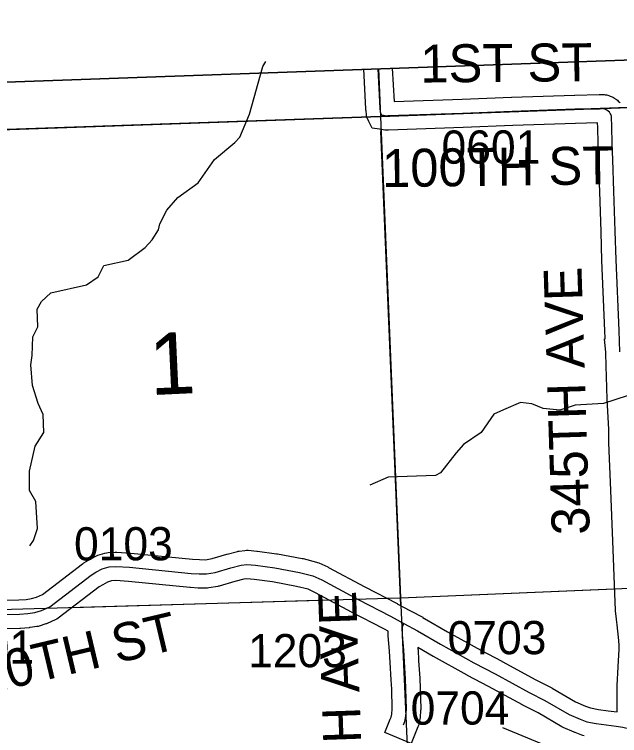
# Model space of a CAD drawing. Extents: x 128.7 to 185.5, y -21.4 to 12.6.
# Drawn here: x 156.966 to 158.242, y 3.826 to 5.346 of the extents above; entities that cross this region are included whole.
import ezdxf

# ---------------------------------------------------------------- set-up
doc = ezdxf.new("R2010")
doc.units = 0
for name, color, linetype in [('tdCoClipBndry', 7, 'Continuous'), ('tdCoCoAdjSecRdTxt', 7, 'Continuous'), ('tdCoCoBndry', 7, 'Continuous'), ('tdCoCoBndryPart', 7, 'Continuous'), ('tdCoDirctArrow', 7, 'Continuous'), ('tdCoHydroRiver', 7, 'Continuous'), ('tdCoSecRdNmbr', 7, 'Continuous'), ('tdCoSecRdTxt', 7, 'Continuous'), ('tdCoSecRteBand', 7, 'Continuous'), ('tdCoSecRteCL', 7, 'Continuous'), ('tdCoSectLine', 7, 'Continuous'), ('tdCoSectLinePart', 7, 'Continuous'), ('tdCoSectNmbr', 7, 'Continuous'), ('tdCoSurfAsphalt', 7, 'Continuous'), ('tdCoSurfGravel', 7, 'Continuous'), ('tdCoTwpBndry', 7, 'Continuous'), ('tdCoTwpBndryShd', 7, 'Continuous')]:
    doc.layers.add(name, color=color, linetype=linetype)

msp = doc.modelspace()

# ---------------------------------------------------------------- linework, layer by layer
at = {"layer": 'tdCoClipBndry'}
msp.add_lwpolyline([(150.75, 4.946), (153.7332, 5.0633), (155.732, 5.1557), (156.7305, 5.1962), (158.7249, 5.267), (162.7292, 5.4253)], dxfattribs=at)
at = {"layer": 'tdCoCoBndry'}
for p, q in [((157.7376, 5.1315), (158.729, 5.1671)), ((158.729, 5.1671), (157.7376, 5.1315)), ((156.735, 5.0964), (157.7376, 5.1315)), ((157.7376, 5.1315), (156.735, 5.0964))]:
    msp.add_line(p, q, dxfattribs=at)
for points in [[(152.7453, 4.9271), (153.73, 4.9634), (153.7375, 4.9634), (154.7373, 5.007), (155.7366, 5.0559), (156.7346, 5.0964), (157.7372, 5.1315), (158.7286, 5.1671), (159.7366, 5.2074), (160.7298, 5.2462), (161.7303, 5.2856), (162.7328, 5.3254), (163.7394, 5.3616), (164.7157, 5.3953), (165.7235, 5.4225), (166.7131, 5.4586), (167.7477, 5.4941), (168.7408, 5.5246), (169.7506, 5.5557), (170.7457, 5.5995), (171.7295, 5.6298), (172.041, 5.6405)], [(162.7292, 5.4253), (158.7249, 5.267), (156.7305, 5.1962), (155.732, 5.1557), (153.7332, 5.0633), (150.75, 4.946)], [(152.7457, 4.9271), (153.7304, 4.9634), (153.7378, 4.9634), (154.7376, 5.007), (155.737, 5.0559), (156.735, 5.0964), (157.7376, 5.1315), (158.729, 5.1671), (159.737, 5.2074), (160.7302, 5.2462), (161.7306, 5.2856), (162.7331, 5.3254), (163.7397, 5.3616)], [(152.7457, 4.9271), (153.7304, 4.9634), (153.7378, 4.9634), (154.7376, 5.007), (155.737, 5.0559), (156.735, 5.0964), (157.7376, 5.1315), (158.729, 5.1671), (159.737, 5.2074), (160.7302, 5.2462), (161.7306, 5.2856), (162.7331, 5.3254), (163.7397, 5.3616)]]:
    msp.add_lwpolyline(points, dxfattribs=at)
at = {"layer": 'tdCoCoBndryPart'}
msp.add_lwpolyline([(155.1622, 5.0278), (155.7366, 5.0559), (156.7346, 5.0964), (157.7087, 5.1305)], dxfattribs=at)
at = {"layer": 'tdCoDirctArrow'}
msp.add_lwpolyline([(157.9946, 3.8434), (158.1898, 3.7625), (158.2396, 3.7245), (158.4144, 3.4232)], dxfattribs=at)
at = {"layer": 'tdCoHydroRiver'}
for points in [[(156.9982, 4.226), (157.0057, 4.2373), (157.0143, 4.2629), (157.0106, 4.3196), (156.9972, 4.3428), (156.9973, 4.3838), (157.0096, 4.4364), (157.0275, 4.4654), (157.0262, 4.5033), (157.0159, 4.5266), (157.0035, 4.564), (157.0004, 4.6081), (157.0028, 4.6272), (157.0046, 4.6667), (157.0149, 4.6876), (157.0135, 4.7254), (157.0224, 4.7415), (157.0423, 4.7596), (157.1175, 4.7765), (157.1422, 4.7932), (157.1539, 4.8173), (157.2056, 4.8286), (157.241, 4.8551), (157.2562, 4.8715), (157.2697, 4.8925), (157.2724, 4.9052), (157.2871, 4.9341), (157.3099, 4.9602), (157.353, 4.9917), (157.3875, 5.0403), (157.4304, 5.0766), (157.4411, 5.088), (157.4615, 5.1361), (157.4895, 5.2366), (157.4958, 5.2474)], [(158.2579, 4.5425), (158.2079, 4.5265), (158.148, 4.5228), (158.1153, 4.5122), (158.0804, 4.5157), (158.0564, 4.5258), (158.0326, 4.5282), (157.9968, 4.5127), (157.9766, 4.5041), (157.9496, 4.4652), (157.9126, 4.4402), (157.8974, 4.4223), (157.8642, 4.3801), (157.8533, 4.3749), (157.754, 4.3714), (157.7152, 4.3542)]]:
    msp.add_lwpolyline(points, dxfattribs=at)
at = {"layer": 'tdCoSecRteBand'}
for points in [[(156.8285, 4.1102), (156.9749, 4.1122), (156.9906, 4.1135), (157.0018, 4.1152), (157.0122, 4.1185), (157.0247, 4.1238), (157.1093, 4.1884), (157.1106, 4.1894), (157.1121, 4.1903), (157.1219, 4.1962), (157.1224, 4.1965), (157.123, 4.1968), (157.136, 4.2039), (157.1388, 4.2055), (157.1418, 4.2064), (157.1566, 4.2108), (157.1598, 4.2118), (157.1632, 4.212), (157.1778, 4.213), (157.1798, 4.2131), (157.1818, 4.213), (157.2105, 4.211), (157.2109, 4.211), (157.2113, 4.2109), (157.341, 4.1982), (157.3562, 4.1973), (157.3683, 4.1971), (157.3824, 4.1995), (157.4138, 4.2087), (157.4141, 4.2087), (157.4144, 4.2088), (157.4357, 4.2145), (157.4377, 4.215), (157.4398, 4.2153), (157.4518, 4.2168), (157.455, 4.2172), (157.4582, 4.2169), (157.477, 4.2151), (157.4775, 4.2151), (157.4781, 4.215), (157.5183, 4.2098), (157.5191, 4.2097), (157.52, 4.2096), (157.5725, 4.1997), (157.5735, 4.1995), (157.5744, 4.1993), (157.6023, 4.1921), (157.6048, 4.1915), (157.6072, 4.1904), (157.6262, 4.1818), (157.6271, 4.1813), (157.628, 4.1809), (157.7045, 4.1398), (157.7724, 4.1046), (157.7726, 4.1045), (157.7729, 4.1044), (157.8007, 4.0892), (157.8271, 4.0763), (157.8265, 4.0752), (157.8296, 4.0735), (157.83, 4.0733), (157.8303, 4.0731), (157.8787, 4.0452), (157.9489, 4.0063), (157.9932, 3.983), (157.9934, 3.9829), (157.9937, 3.9827), (158.0649, 3.9438), (158.0977, 3.9276), (158.0986, 3.9271), (158.0994, 3.9266), (158.1488, 3.8978), (158.1696, 3.8885), (158.1803, 3.8846), (158.197, 3.8815), (158.2172, 3.8789), (158.2173, 3.8789), (158.2175, 3.8789), (158.2362, 3.8762), (158.2362, 3.8935), (158.2362, 3.9303), (158.2362, 3.931), (158.2363, 3.9318), (158.2383, 3.9712), (158.2383, 3.9715), (158.2383, 3.9717), (158.2407, 4.008), (158.2409, 4.0179), (158.2396, 4.0337), (158.2372, 4.0531), (158.2372, 4.0532), (158.2372, 4.0532), (158.235, 4.0717), (158.235, 4.0719), (158.2349, 4.0722), (158.2332, 4.0887), (158.2331, 4.0896), (158.2331, 4.0906), (158.2316, 4.1261), (158.2316, 4.1261), (158.2316, 4.1262), (158.2274, 4.2366), (158.223, 4.3433), (158.223, 4.3434), (158.223, 4.3435), (158.2193, 4.4436), (158.2192, 4.4439), (158.2192, 4.4442), (158.2188, 4.4723), (158.2156, 4.5347), (158.2156, 4.535), (158.2155, 4.5354), (158.2143, 4.5833), (158.2135, 4.6043), (158.2124, 4.6335), (158.2098, 4.6627), (158.2113, 4.6628), (158.2112, 4.6642), (158.2106, 4.6793), (158.2045, 4.8277), (158.2045, 4.8278), (158.2045, 4.8279), (158.2025, 4.8884), (158.2025, 4.8884), (158.2025, 4.8884), (158.1998, 4.9732), (158.1975, 5.0387), (158.1963, 5.0742), (158.1963, 5.0744), (158.1963, 5.0746), (158.1956, 5.1082), (158.1953, 5.1176), (158.1485, 5.1166), (158.0163, 5.1121), (157.9118, 5.1079), (157.9118, 5.1079), (157.9117, 5.1079), (157.7544, 5.1023), (157.7522, 5.1023), (157.7493, 5.1022), (157.7465, 5.1026), (157.7354, 5.1043), (157.7201, 5.1067), (157.7132, 5.1206), (157.7112, 5.1245), (157.7089, 5.1291), (157.7083, 5.1341), (157.707, 5.1437), (157.7069, 5.1448), (157.7068, 5.146), (157.7067, 5.1474), (157.7024, 5.2307)], [(157.7623, 5.2328), (157.766, 5.1628), (157.9095, 5.1679), (158.014, 5.1721), (158.0141, 5.1721), (158.0142, 5.1721), (158.1466, 5.1765), (158.1468, 5.1765), (158.147, 5.1765), (158.1989, 5.1777), (158.2017, 5.1778), (158.2026, 5.1778), (158.2034, 5.1778), (158.2068, 5.1776), (158.209, 5.1776), (158.2112, 5.1772), (158.2144, 5.1766), (158.2166, 5.1761), (158.2187, 5.1754), (158.2219, 5.1743), (158.224, 5.1736), (158.2259, 5.1726), (158.2289, 5.1711), (158.2308, 5.17), (158.2326, 5.1687), (158.2353, 5.1668), (158.2371, 5.1655), (158.2387, 5.1639), (158.2411, 5.1616), (158.2427, 5.16)], [(158.1669, 3.8261), (158.1644, 3.8265), (158.162, 3.8274), (158.1479, 3.8326), (158.147, 3.8329), (158.1461, 3.8333), (158.1229, 3.8437), (158.1214, 3.8444), (158.12, 3.8452), (158.0701, 3.8743), (158.0377, 3.8903), (158.0372, 3.8906), (158.0367, 3.8909), (157.9651, 3.93), (157.9207, 3.9533), (157.9204, 3.9534), (157.9201, 3.9536), (157.8493, 3.9928), (157.8491, 3.993), (157.8488, 3.9931), (157.8162, 4.012), (157.8165, 4.0088), (157.8165, 4.0083), (157.8166, 4.0078), (157.8178, 3.9839), (157.8202, 3.9474), (157.8203, 3.947), (157.8203, 3.9465), (157.821, 3.9263), (157.821, 3.9262), (157.821, 3.926), (157.8223, 3.8829), (157.8223, 3.8812), (157.8222, 3.8795), (157.8209, 3.8649), (157.8208, 3.8633), (157.8205, 3.8616), (157.8182, 3.8505), (157.8177, 3.8476), (157.8165, 3.8449), (157.8136, 3.8378), (157.8021, 3.81), (157.7467, 3.833), (157.7581, 3.8607), (157.76, 3.8651), (157.7613, 3.8717), (157.7622, 3.8829), (157.7611, 3.9242), (157.7603, 3.9439), (157.7579, 3.9801), (157.7579, 3.9804), (157.7579, 3.9806), (157.7567, 4.0043), (157.754, 4.0364), (157.7539, 4.0374), (157.7539, 4.0384), (157.7538, 4.0465), (157.7462, 4.0506), (157.7445, 4.0515), (157.6767, 4.0866), (157.6765, 4.0867), (157.6763, 4.0868), (157.6005, 4.1275), (157.5848, 4.1347), (157.5604, 4.1409), (157.5097, 4.1505), (157.4709, 4.1554), (157.4559, 4.1568), (157.4491, 4.156), (157.4303, 4.151), (157.3975, 4.1414), (157.3959, 4.141), (157.3943, 4.1407), (157.3758, 4.1375), (157.373, 4.137), (157.3702, 4.137), (157.3546, 4.1373), (157.354, 4.1373), (157.3533, 4.1373), (157.3368, 4.1383), (157.3362, 4.1383), (157.3357, 4.1384), (157.2059, 4.1512), (157.1798, 4.153), (157.1706, 4.1524), (157.1621, 4.1498), (157.1523, 4.1444), (157.1444, 4.1397), (157.0582, 4.0739), (157.0552, 4.0716), (157.0518, 4.0702), (157.0345, 4.0628), (157.0331, 4.0622), (157.0317, 4.0617), (157.0177, 4.0573), (157.0155, 4.0566), (157.0132, 4.0562), (156.9986, 4.054), (156.9976, 4.0539), (156.9966, 4.0538), (156.9788, 4.0523), (156.9778, 4.0522), (156.9767, 4.0522), (156.8293, 4.0502)]]:
    msp.add_lwpolyline(points, dxfattribs=at)
at = {"layer": 'tdCoSecRteCL'}
for points in [[(158.2423, 4.6354), (158.2406, 4.6805), (158.2344, 4.8289), (158.2325, 4.8893), (158.2297, 4.9742), (158.2275, 5.0398), (158.2263, 5.0753), (158.2256, 5.1091), (158.2248, 5.1315), (158.2237, 5.1346), (158.2221, 5.1375), (158.2201, 5.1402), (158.2177, 5.1425), (158.215, 5.1444), (158.2121, 5.146), (158.209, 5.1471), (158.2057, 5.1477), (158.2024, 5.1478), (158.1996, 5.1477), (158.1476, 5.1465), (158.0152, 5.1421), (157.9106, 5.1379), (157.7533, 5.1323), (157.7511, 5.1322), (157.74, 5.134), (157.738, 5.1379), (157.7368, 5.1475), (157.7367, 5.149), (157.7323, 5.2318)], [(156.8289, 4.0802), (156.9763, 4.0822), (156.9941, 4.0837), (157.0086, 4.0859), (157.0227, 4.0903), (157.04, 4.0977), (157.1275, 4.1646), (157.1374, 4.1705), (157.1504, 4.1776), (157.1652, 4.1821), (157.1798, 4.1831), (157.2084, 4.1811), (157.3386, 4.1683), (157.3551, 4.1673), (157.3707, 4.167), (157.3891, 4.1702), (157.4222, 4.1798), (157.4434, 4.1855), (157.4555, 4.187), (157.4742, 4.1853), (157.5144, 4.1801), (157.567, 4.1702), (157.5948, 4.1631), (157.6138, 4.1544), (157.6905, 4.1133), (157.7586, 4.078), (157.7869, 4.0626)], [(157.7859, 3.8492), (157.7888, 3.8564), (157.791, 3.8675), (157.7923, 3.882), (157.791, 3.9252), (157.7903, 3.9454), (157.7878, 3.9822), (157.7866, 4.0063), (157.7839, 4.0389), (157.7836, 4.0559), (157.7869, 4.0626)], [(157.7869, 4.0626), (157.8153, 4.0472), (157.8639, 4.0191), (157.9346, 3.9799), (157.9793, 3.9564), (158.051, 3.9172), (158.0843, 3.9007), (158.1351, 3.8711), (158.1583, 3.8607), (158.1724, 3.8556), (158.1923, 3.8519), (158.2133, 3.8491), (158.2345, 3.8462), (158.2486, 3.844), (158.2634, 3.8408), (158.2662, 3.8393)]]:
    msp.add_lwpolyline(points, dxfattribs=at)
at = {"layer": 'tdCoSectLine'}
for points in [[(157.7332, 5.2318), (157.7372, 5.1315)], [(157.7372, 5.1315), (158.7286, 5.1671)], [(156.7346, 5.0964), (157.7372, 5.1315)], [(157.7372, 5.1315), (157.7796, 4.1166)], [(157.7796, 4.1166), (158.763, 4.1581)], [(156.7657, 4.0874), (157.7796, 4.1166)], [(157.7796, 4.1166), (157.8244, 3.1167)]]:
    msp.add_lwpolyline(points, dxfattribs=at)
at = {"layer": 'tdCoSectLinePart'}
for points in [[(156.7346, 5.0964), (157.7087, 5.1305)], [(157.7383, 5.1045), (157.7796, 4.1166)], [(157.7796, 4.1166), (158.2309, 4.1356)], [(157.0875, 4.0967), (157.6291, 4.1123)], [(157.7509, 4.1158), (157.7796, 4.1166)], [(157.7796, 4.1166), (157.7804, 4.1)]]:
    msp.add_lwpolyline(points, dxfattribs=at)
at = {"layer": 'tdCoSurfAsphalt'}
msp.add_lwpolyline([(156.8289, 4.0802), (156.9763, 4.0822), (156.9941, 4.0837), (157.0086, 4.0859), (157.0227, 4.0903), (157.04, 4.0977), (157.1275, 4.1646), (157.1374, 4.1705), (157.1504, 4.1776), (157.1652, 4.1821), (157.1798, 4.1831), (157.2084, 4.1811), (157.3386, 4.1683), (157.3551, 4.1673), (157.3707, 4.167), (157.3891, 4.1702), (157.4222, 4.1798), (157.4434, 4.1855), (157.4555, 4.187), (157.4742, 4.1853), (157.5144, 4.1801), (157.567, 4.1702), (157.5948, 4.1631), (157.6138, 4.1544), (157.6905, 4.1133), (157.7586, 4.078), (157.7869, 4.0626), (157.8153, 4.0472), (157.8639, 4.0191), (157.9346, 3.9799), (157.9793, 3.9564), (158.051, 3.9172), (158.0843, 3.9007), (158.1351, 3.8711), (158.1583, 3.8607), (158.1724, 3.8556), (158.1923, 3.8519), (158.2133, 3.8491), (158.2345, 3.8462), (158.2486, 3.844)], dxfattribs=at)
at = {"layer": 'tdCoSurfGravel'}
for points in [[(157.7533, 5.1323), (157.7511, 5.1322), (157.74, 5.134), (157.738, 5.1379), (157.7368, 5.1475), (157.7367, 5.149), (157.7323, 5.2318)], [(157.7533, 5.1323), (157.9106, 5.1379), (158.0152, 5.1421), (158.1476, 5.1465), (158.1996, 5.1477)], [(158.2423, 4.6354), (158.2406, 4.6805), (158.2344, 4.8289), (158.2325, 4.8893), (158.2297, 4.9742), (158.2275, 5.0398), (158.2263, 5.0753), (158.2256, 5.1091), (158.2248, 5.1315), (158.2237, 5.1346), (158.2221, 5.1375), (158.2201, 5.1402), (158.2177, 5.1425), (158.215, 5.1444), (158.2121, 5.146), (158.209, 5.1471), (158.2057, 5.1477), (158.2024, 5.1478), (158.1996, 5.1477)], [(157.7859, 3.8492), (157.7888, 3.8564), (157.791, 3.8675), (157.7923, 3.882), (157.791, 3.9252), (157.7903, 3.9454), (157.7878, 3.9822), (157.7866, 4.0063), (157.7839, 4.0389), (157.7836, 4.0559), (157.7869, 4.0626)]]:
    msp.add_lwpolyline(points, dxfattribs=at)
at = {"layer": 'tdCoTwpBndry'}
msp.add_lwpolyline([(157.7803, 4.1001), (157.7796, 4.1166), (157.7385, 5.0999)], dxfattribs=at)
at = {"layer": 'tdCoTwpBndryShd'}
for points in [[(163.7394, 5.3616), (162.7328, 5.3254), (161.7303, 5.2856), (160.7298, 5.2462), (159.7366, 5.2074), (158.7286, 5.1671), (157.7372, 5.1315), (156.7346, 5.0964), (155.7366, 5.0559), (154.7373, 5.007), (153.7375, 4.9634), (153.73, 4.9634), (152.7453, 4.9271)], [(157.7372, 5.1315), (157.7796, 4.1166), (157.8244, 3.1167), (157.8671, 2.1048), (157.9089, 1.1243), (157.9561, 0.1126), (157.999, -0.8918), (158.0323, -1.8928), (158.0641, -2.8906), (158.09, -3.8899), (158.1261, -4.8909), (158.1526, -5.8934), (158.186, -6.8922), (158.2224, -7.8865), (158.2596, -8.8901), (157.2411, -8.925), (157.2808, -9.9203), (157.3135, -10.9318), (157.3424, -11.9378), (157.3787, -12.9432), (157.4034, -13.501)]]:
    msp.add_lwpolyline(points, dxfattribs=at)

# ---------------------------------------------------------------- texts
at = {"layer": 'tdCoCoAdjSecRdTxt'}
msp.add_text('1ST ST', height=0.08, rotation=0.5067, dxfattribs=at).set_placement((157.8218, 5.2027))
at = {"layer": 'tdCoSecRdNmbr'}
for s, rotation, p in [('0601', 0.1193, (157.8663, 5.0317)), ('0103', 0.1187, (157.0914, 4.1955)), ('0703', 0.1193, (157.8791, 3.9976)), ('1201', 0.1185, (156.7988, 3.9776)), ('1203', 0.119, (157.4584, 3.9702)), ('0704', 0.1192, (157.8012, 3.8493))]:
    msp.add_text(s, height=0.07, rotation=rotation, dxfattribs=at).set_placement(p)
at = {"layer": 'tdCoSecRdTxt'}
for s, rotation, p in [('100TH ST', 0.7508, (157.7413, 4.9822)), ('345TH AVE', 91.7964, (158.1789, 4.2504)), ('335TH AVE', 92, (157.7055, 3.5675)), ('110TH ST', 13.3504, (156.8401, 3.8976))]:
    msp.add_text(s, height=0.08, rotation=rotation, dxfattribs=at).set_placement(p)
at = {"layer": 'tdCoSectNmbr'}
msp.add_text('1', height=0.13, rotation=2.6711, dxfattribs=at).set_placement((157.2528, 4.5439))

doc.saveas('drawing.dxf')
